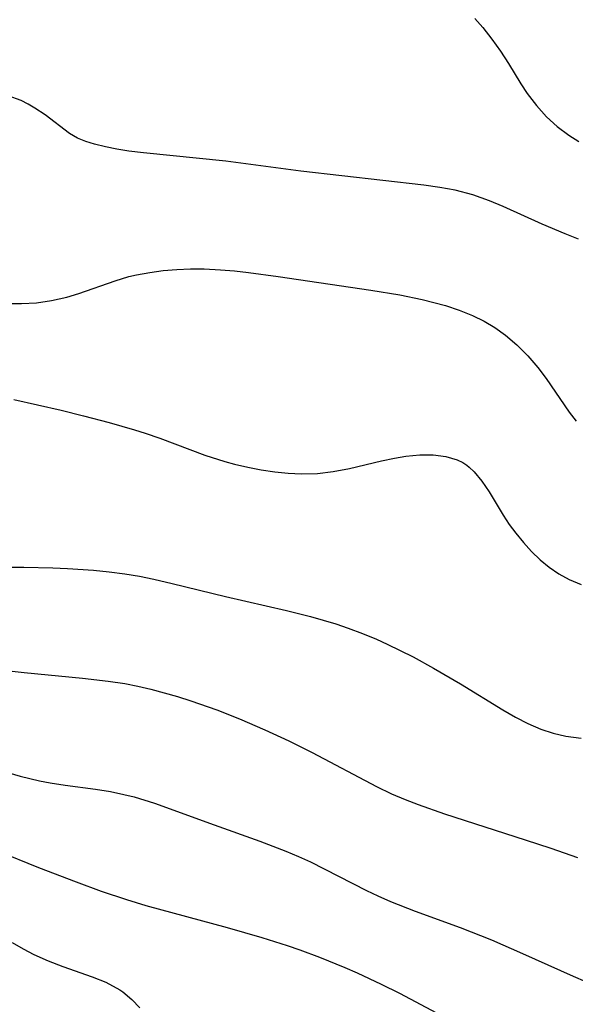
# Model space of a CAD drawing. Header units: metres. Extents: x 1073367 to 1082519, y 1569854 to 1574957.
# Tile 594 of 656: x 1078806 to 1078870, y 1573580 to 1573693. Entities that reach past the tile are written whole.
import ezdxf

# ---------------------------------------------------------------- set-up
doc = ezdxf.new("R2010")
doc.units = ezdxf.units.M
doc.layers.add('CGG_CurvaNivelLidar_v1', color=253, linetype='Continuous', lineweight=30)

msp = doc.modelspace()

# ---------------------------------------------------------------- linework, layer by layer
at = {"layer": 'CGG_CurvaNivelLidar_v1'}
for p, q in [((1078858.3529, 1573692.6724, 76.5), (1078859.2677, 1573691.6454, 76.5)), ((1078859.2677, 1573691.6454, 76.5), (1078860.3002, 1573690.3238, 76.5)), ((1078860.3002, 1573690.3238, 76.5), (1078861.2685, 1573688.941, 76.5)), ((1078861.2685, 1573688.941, 76.5), (1078862.1825, 1573687.5192, 76.5)), ((1078862.1825, 1573687.5192, 76.5), (1078863.5945, 1573685.2147, 76.5)), ((1078863.5945, 1573685.2147, 76.5), (1078864.3342, 1573684.0957, 76.5)), ((1078806.5565, 1573683.2971, 76), (1078805.1071, 1573683.8615, 76)), ((1078807.3819, 1573682.8957, 76), (1078806.5565, 1573683.2971, 76)), ((1078864.3342, 1573684.0957, 76.5), (1078865.3744, 1573682.7294, 76.5)), ((1078808.146, 1573682.4573, 76), (1078807.3819, 1573682.8957, 76)), ((1078809.3004, 1573681.6805, 76), (1078808.146, 1573682.4573, 76)), ((1078865.3744, 1573682.7294, 76.5), (1078866.5211, 1573681.4649, 76.5)), ((1078812.1013, 1573679.5473, 76), (1078809.3004, 1573681.6805, 76)), ((1078866.5211, 1573681.4649, 76.5), (1078867.7423, 1573680.3473, 76.5)), ((1078867.7423, 1573680.3473, 76.5), (1078869.054, 1573679.3542, 76.5)), ((1078813.004, 1573679.0142, 76), (1078812.1013, 1573679.5473, 76)), ((1078813.9379, 1573678.6267, 76), (1078813.004, 1573679.0142, 76)), ((1078869.054, 1573679.3542, 76.5), (1078870.2168, 1573678.618, 76.5)), ((1078814.9437, 1573678.3223, 76), (1078813.9379, 1573678.6267, 76)), ((1078816.1771, 1573678.0226, 76), (1078814.9437, 1573678.3223, 76)), ((1078817.4813, 1573677.7631, 76), (1078816.1771, 1573678.0226, 76)), ((1078818.8421, 1573677.5423, 76), (1078817.4813, 1573677.7631, 76)), ((1078820.5263, 1573677.3259, 76), (1078818.8421, 1573677.5423, 76)), ((1078829.9453, 1573676.4076, 76), (1078820.5263, 1573677.3259, 76)), ((1078838.4901, 1573675.2424, 76), (1078829.9453, 1573676.4076, 76)), ((1078852.5422, 1573673.669, 76), (1078838.4901, 1573675.2424, 76)), ((1078854.3381, 1573673.4048, 76), (1078852.5422, 1573673.669, 76)), ((1078856.1113, 1573673.0676, 76), (1078854.3381, 1573673.4048, 76)), ((1078858.1266, 1573672.5414, 76), (1078856.1113, 1573673.0676, 76)), ((1078860.0122, 1573671.8727, 76), (1078858.1266, 1573672.5414, 76)), ((1078861.5895, 1573671.2147, 76), (1078860.0122, 1573671.8727, 76)), ((1078866.0272, 1573669.2092, 76), (1078861.5895, 1573671.2147, 76)), ((1078868.6518, 1573668.0973, 76), (1078866.0272, 1573669.2092, 76)), ((1078870.1718, 1573667.5059, 76), (1078868.6518, 1573668.0973, 76)), ((1078824.3324, 1573664.029, 75.5), (1078825.894, 1573664.0914, 75.5)), ((1078825.894, 1573664.0914, 75.5), (1078827.4639, 1573664.0897, 75.5)), ((1078827.4639, 1573664.0897, 75.5), (1078829.3108, 1573664.0062, 75.5)), ((1078817.3154, 1573662.7551, 75.5), (1078818.8723, 1573663.215, 75.5)), ((1078818.8723, 1573663.215, 75.5), (1078819.7395, 1573663.4208, 75.5)), ((1078819.7395, 1573663.4208, 75.5), (1078821.2502, 1573663.7011, 75.5)), ((1078821.2502, 1573663.7011, 75.5), (1078822.783, 1573663.9008, 75.5)), ((1078822.783, 1573663.9008, 75.5), (1078824.3324, 1573664.029, 75.5)), ((1078829.3108, 1573664.0062, 75.5), (1078830.9033, 1573663.8744, 75.5)), ((1078830.9033, 1573663.8744, 75.5), (1078832.498, 1573663.7005, 75.5)), ((1078832.498, 1573663.7005, 75.5), (1078835.8946, 1573663.2307, 75.5)), ((1078835.8946, 1573663.2307, 75.5), (1078846.4731, 1573661.6551, 75.5)), ((1078813.1679, 1573661.3028, 75.5), (1078817.3154, 1573662.7551, 75.5)), ((1078810.0511, 1573660.4879, 75.5), (1078811.77, 1573660.8796, 75.5)), ((1078811.77, 1573660.8796, 75.5), (1078813.1679, 1573661.3028, 75.5)), ((1078846.4731, 1573661.6551, 75.5), (1078849.7774, 1573661.1211, 75.5)), ((1078849.7774, 1573661.1211, 75.5), (1078852.3378, 1573660.6007, 75.5)), ((1078804.9254, 1573660.1362, 75.5), (1078806.6215, 1573660.1379, 75.5)), ((1078806.6215, 1573660.1379, 75.5), (1078808.3035, 1573660.2396, 75.5)), ((1078808.3035, 1573660.2396, 75.5), (1078810.0511, 1573660.4879, 75.5)), ((1078852.3378, 1573660.6007, 75.5), (1078853.674, 1573660.2745, 75.5)), ((1078853.674, 1573660.2745, 75.5), (1078854.99, 1573659.9104, 75.5)), ((1078854.99, 1573659.9104, 75.5), (1078856.5618, 1573659.4039, 75.5)), ((1078856.5618, 1573659.4039, 75.5), (1078858.0823, 1573658.7998, 75.5)), ((1078858.0823, 1573658.7998, 75.5), (1078859.3914, 1573658.1487, 75.5)), ((1078859.3914, 1573658.1487, 75.5), (1078860.6427, 1573657.3961, 75.5)), ((1078860.6427, 1573657.3961, 75.5), (1078861.8314, 1573656.5465, 75.5)), ((1078861.8314, 1573656.5465, 75.5), (1078863.1552, 1573655.4164, 75.5)), ((1078863.1552, 1573655.4164, 75.5), (1078864.3873, 1573654.1758, 75.5)), ((1078864.3873, 1573654.1758, 75.5), (1078865.53, 1573652.8442, 75.5)), ((1078865.53, 1573652.8442, 75.5), (1078866.4783, 1573651.5883, 75.5)), ((1078866.4783, 1573651.5883, 75.5), (1078869.1206, 1573647.7509, 75.5)), ((1078805.753, 1573649.1855, 75), (1078811.1303, 1573647.9698, 75)), ((1078811.1303, 1573647.9698, 75), (1078813.6771, 1573647.3404, 75)), ((1078813.6771, 1573647.3404, 75), (1078816.6019, 1573646.5723, 75)), ((1078869.1206, 1573647.7509, 75.5), (1078869.9257, 1573646.7065, 75.5)), ((1078816.6019, 1573646.5723, 75), (1078819.5063, 1573645.7524, 75)), ((1078819.5063, 1573645.7524, 75), (1078820.7286, 1573645.3712, 75)), ((1078820.7286, 1573645.3712, 75), (1078822.3794, 1573644.7978, 75)), ((1078822.3794, 1573644.7978, 75), (1078827.5507, 1573642.8506, 75)), ((1078827.5507, 1573642.8506, 75), (1078829.7995, 1573642.1237, 75)), ((1078849.1591, 1573642.505, 75), (1078850.4815, 1573642.7264, 75)), ((1078850.4815, 1573642.7264, 75), (1078852.0594, 1573642.882, 75)), ((1078852.0594, 1573642.882, 75), (1078853.5822, 1573642.8873, 75)), ((1078853.5822, 1573642.8873, 75), (1078855.0226, 1573642.7111, 75)), ((1078855.0226, 1573642.7111, 75), (1078856.3478, 1573642.3099, 75)), ((1078829.7995, 1573642.1237, 75), (1078830.9038, 1573641.8222, 75)), ((1078830.9038, 1573641.8222, 75), (1078832.4307, 1573641.4645, 75)), ((1078844.0248, 1573641.3226, 75), (1078847.6875, 1573642.1958, 75)), ((1078847.6875, 1573642.1958, 75), (1078849.1591, 1573642.505, 75)), ((1078856.3478, 1573642.3099, 75), (1078856.9775, 1573641.9942, 75)), ((1078856.9775, 1573641.9942, 75), (1078857.4434, 1573641.6854, 75)), ((1078857.4434, 1573641.6854, 75), (1078857.7085, 1573641.4769, 75)), ((1078832.4307, 1573641.4645, 75), (1078833.9649, 1573641.17, 75)), ((1078833.9649, 1573641.17, 75), (1078835.5017, 1573640.9382, 75)), ((1078835.5017, 1573640.9382, 75), (1078837.0391, 1573640.7748, 75)), ((1078837.0391, 1573640.7748, 75), (1078838.5743, 1573640.7017, 75)), ((1078838.5743, 1573640.7017, 75), (1078840.3752, 1573640.7586, 75)), ((1078840.3752, 1573640.7586, 75), (1078842.1615, 1573640.9644, 75)), ((1078842.1615, 1573640.9644, 75), (1078844.0248, 1573641.3226, 75)), ((1078857.7085, 1573641.4769, 75), (1078858.2668, 1573640.9533, 75)), ((1078858.2668, 1573640.9533, 75), (1078859.1542, 1573639.8735, 75)), ((1078859.1542, 1573639.8735, 75), (1078859.9677, 1573638.6483, 75)), ((1078859.9677, 1573638.6483, 75), (1078861.5863, 1573635.9902, 75)), ((1078861.5863, 1573635.9902, 75), (1078862.2798, 1573634.9503, 75)), ((1078862.2798, 1573634.9503, 75), (1078863.0251, 1573633.932, 75)), ((1078863.0251, 1573633.932, 75), (1078863.8914, 1573632.8671, 75)), ((1078863.8914, 1573632.8671, 75), (1078864.818, 1573631.8548, 75)), ((1078864.818, 1573631.8548, 75), (1078865.8049, 1573630.9097, 75)), ((1078865.8049, 1573630.9097, 75), (1078866.8468, 1573630.053, 75)), ((1078801.8157, 1573630.0599, 74.5), (1078806.8919, 1573630.0781, 74.5)), ((1078806.8919, 1573630.0781, 74.5), (1078810.1795, 1573629.9985, 74.5)), ((1078810.1795, 1573629.9985, 74.5), (1078811.8739, 1573629.9264, 74.5)), ((1078811.8739, 1573629.9264, 74.5), (1078814.8449, 1573629.7246, 74.5)), ((1078814.8449, 1573629.7246, 74.5), (1078816.6286, 1573629.549, 74.5)), ((1078816.6286, 1573629.549, 74.5), (1078818.403, 1573629.3155, 74.5)), ((1078818.403, 1573629.3155, 74.5), (1078820.0634, 1573629.0299, 74.5)), ((1078866.8468, 1573630.053, 75), (1078867.9477, 1573629.293, 75)), ((1078867.9477, 1573629.293, 75), (1078869.1069, 1573628.6465, 75)), ((1078820.0634, 1573629.0299, 74.5), (1078821.716, 1573628.6922, 74.5)), ((1078821.716, 1573628.6922, 74.5), (1078823.7852, 1573628.2176, 74.5)), ((1078823.7852, 1573628.2176, 74.5), (1078829.8986, 1573626.7239, 74.5)), ((1078869.1069, 1573628.6465, 75), (1078870.4842, 1573628.0711, 75)), ((1078829.8986, 1573626.7239, 74.5), (1078836.8552, 1573625.1297, 74.5)), ((1078836.8552, 1573625.1297, 74.5), (1078839.591, 1573624.438, 74.5)), ((1078839.591, 1573624.438, 74.5), (1078842.4724, 1573623.5917, 74.5)), ((1078842.4724, 1573623.5917, 74.5), (1078843.8945, 1573623.1147, 74.5)), ((1078843.8945, 1573623.1147, 74.5), (1078845.5175, 1573622.5114, 74.5)), ((1078845.5175, 1573622.5114, 74.5), (1078847.1179, 1573621.8509, 74.5)), ((1078847.1179, 1573621.8509, 74.5), (1078848.3519, 1573621.2945, 74.5)), ((1078848.3519, 1573621.2945, 74.5), (1078849.835, 1573620.5749, 74.5)), ((1078849.835, 1573620.5749, 74.5), (1078851.3007, 1573619.8186, 74.5)), ((1078851.3007, 1573619.8186, 74.5), (1078853.6263, 1573618.5495, 74.5)), ((1078803.6739, 1573618.4192, 74), (1078806.9109, 1573618.0333, 74)), ((1078806.9109, 1573618.0333, 74), (1078813.5597, 1573617.4049, 74)), ((1078853.6263, 1573618.5495, 74.5), (1078856.7181, 1573616.7682, 74.5)), ((1078813.5597, 1573617.4049, 74), (1078816.5, 1573617.0709, 74)), ((1078816.5, 1573617.0709, 74), (1078818.4024, 1573616.7775, 74)), ((1078818.4024, 1573616.7775, 74), (1078819.8869, 1573616.4835, 74)), ((1078819.8869, 1573616.4835, 74), (1078821.362, 1573616.1398, 74)), ((1078821.362, 1573616.1398, 74), (1078824.4304, 1573615.2947, 74)), ((1078856.7181, 1573616.7682, 74.5), (1078861.5561, 1573613.7784, 74.5)), ((1078824.4304, 1573615.2947, 74), (1078825.9517, 1573614.8178, 74)), ((1078825.9517, 1573614.8178, 74), (1078828.9152, 1573613.7783, 74)), ((1078828.9152, 1573613.7783, 74), (1078831.4711, 1573612.7593, 74)), ((1078861.5561, 1573613.7784, 74.5), (1078862.9716, 1573612.9616, 74.5)), ((1078831.4711, 1573612.7593, 74), (1078834.3769, 1573611.4975, 74)), ((1078862.9716, 1573612.9616, 74.5), (1078864.411, 1573612.2224, 74.5)), ((1078834.3769, 1573611.4975, 74), (1078837.1071, 1573610.2406, 74)), ((1078864.411, 1573612.2224, 74.5), (1078865.8809, 1573611.5874, 74.5)), ((1078865.8809, 1573611.5874, 74.5), (1078867.2917, 1573611.1123, 74.5)), ((1078837.1071, 1573610.2406, 74), (1078839.783, 1573608.9314, 74)), ((1078867.2917, 1573611.1123, 74.5), (1078868.7327, 1573610.768, 74.5)), ((1078868.7327, 1573610.768, 74.5), (1078870.499, 1573610.5372, 74.5)), ((1078799.7805, 1573608.1869, 73.5), (1078806.4567, 1573606.2252, 73.5)), ((1078839.783, 1573608.9314, 74), (1078847.1368, 1573605.0317, 74)), ((1078806.4567, 1573606.2252, 73.5), (1078808.6771, 1573605.6965, 73.5)), ((1078808.6771, 1573605.6965, 73.5), (1078809.8875, 1573605.4686, 73.5)), ((1078809.8875, 1573605.4686, 73.5), (1078811.6055, 1573605.2021, 73.5)), ((1078811.6055, 1573605.2021, 73.5), (1078815.049, 1573604.7316, 73.5)), ((1078815.049, 1573604.7316, 73.5), (1078816.7616, 1573604.4567, 73.5)), ((1078847.1368, 1573605.0317, 74), (1078848.8176, 1573604.2192, 74)), ((1078816.7616, 1573604.4567, 73.5), (1078818.3014, 1573604.1439, 73.5)), ((1078818.3014, 1573604.1439, 73.5), (1078819.4727, 1573603.849, 73.5)), ((1078819.4727, 1573603.849, 73.5), (1078821.7747, 1573603.1396, 73.5)), ((1078848.8176, 1573604.2192, 74), (1078850.377, 1573603.5462, 74)), ((1078850.377, 1573603.5462, 74), (1078851.8601, 1573602.9657, 74)), ((1078821.7747, 1573603.1396, 73.5), (1078828.6163, 1573600.6458, 73.5)), ((1078851.8601, 1573602.9657, 74), (1078854.8735, 1573601.9052, 74)), ((1078854.8735, 1573601.9052, 74), (1078864.1038, 1573598.9679, 74)), ((1078828.6163, 1573600.6458, 73.5), (1078833.8148, 1573598.8015, 73.5)), ((1078799.9817, 1573599.2429, 73), (1078808.538, 1573595.8093, 73)), ((1078864.1038, 1573598.9679, 74), (1078867.0018, 1573598.0063, 74)), ((1078833.8148, 1573598.8015, 73.5), (1078836.7715, 1573597.6734, 73.5)), ((1078867.0018, 1573598.0063, 74), (1078870.0489, 1573596.9385, 74)), ((1078836.7715, 1573597.6734, 73.5), (1078838.2263, 1573597.0576, 73.5)), ((1078838.2263, 1573597.0576, 73.5), (1078839.5809, 1573596.432, 73.5)), ((1078808.538, 1573595.8093, 73), (1078812.846, 1573594.1471, 73)), ((1078839.5809, 1573596.432, 73.5), (1078845.9886, 1573593.1664, 73.5)), ((1078812.846, 1573594.1471, 73), (1078815.7027, 1573593.0867, 73)), ((1078815.7027, 1573593.0867, 73), (1078818.5969, 1573592.127, 73)), ((1078845.9886, 1573593.1664, 73.5), (1078847.2884, 1573592.5525, 73.5)), ((1078847.2884, 1573592.5525, 73.5), (1078848.7308, 1573591.9196, 73.5)), ((1078818.5969, 1573592.127, 73), (1078820.8012, 1573591.4755, 73)), ((1078820.8012, 1573591.4755, 73), (1078830.0671, 1573588.9498, 73)), ((1078848.7308, 1573591.9196, 73.5), (1078851.5468, 1573590.8136, 73.5)), ((1078851.5468, 1573590.8136, 73.5), (1078856.6669, 1573588.9444, 73.5)), ((1078830.0671, 1573588.9498, 73), (1078834.0359, 1573587.8101, 73)), ((1078856.6669, 1573588.9444, 73.5), (1078860.2517, 1573587.5249, 73.5)), ((1078834.0359, 1573587.8101, 73), (1078836.942, 1573586.8906, 73)), ((1078805.5631, 1573587.2292, 72.5), (1078806.7853, 1573586.5337, 72.5)), ((1078806.7853, 1573586.5337, 72.5), (1078808.0194, 1573585.8841, 72.5)), ((1078836.942, 1573586.8906, 73), (1078838.3812, 1573586.3924, 73)), ((1078860.2517, 1573587.5249, 73.5), (1078863.8011, 1573586.0013, 73.5)), ((1078808.0194, 1573585.8841, 72.5), (1078809.6512, 1573585.1327, 72.5)), ((1078838.3812, 1573586.3924, 73), (1078840.6249, 1573585.5479, 73)), ((1078840.6249, 1573585.5479, 73), (1078843.4982, 1573584.3848, 73)), ((1078863.8011, 1573586.0013, 73.5), (1078869.5509, 1573583.3885, 73.5)), ((1078809.6512, 1573585.1327, 72.5), (1078811.3402, 1573584.4864, 72.5)), ((1078811.3402, 1573584.4864, 72.5), (1078814.6775, 1573583.3304, 72.5)), ((1078843.4982, 1573584.3848, 73), (1078844.9225, 1573583.771, 73)), ((1078814.6775, 1573583.3304, 72.5), (1078816.2481, 1573582.6942, 72.5)), ((1078844.9225, 1573583.771, 73), (1078847.6672, 1573582.4935, 73)), ((1078869.5509, 1573583.3885, 73.5), (1078872.5074, 1573582.1186, 73.5)), ((1078816.2481, 1573582.6942, 72.5), (1078817.833, 1573581.8391, 72.5)), ((1078847.6672, 1573582.4935, 73), (1078849.7299, 1573581.4543, 73)), ((1078817.833, 1573581.8391, 72.5), (1078818.1693, 1573581.6089, 72.5)), ((1078818.1693, 1573581.6089, 72.5), (1078819.2124, 1573580.7453, 72.5)), ((1078849.7299, 1573581.4543, 73), (1078857.122, 1573577.5472, 73)), ((1078819.2124, 1573580.7453, 72.5), (1078820.1106, 1573579.7767, 72.5))]:
    msp.add_line(p, q, dxfattribs=at)

doc.saveas('drawing.dxf')
